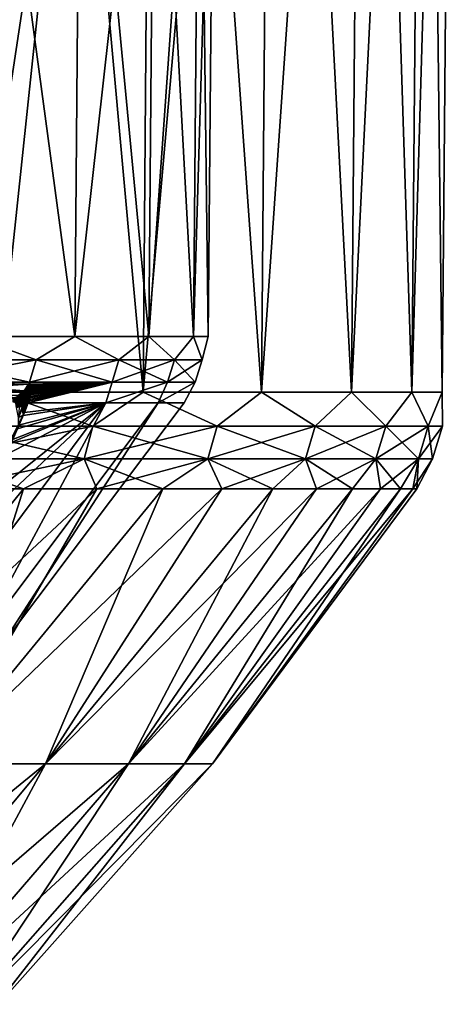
# Model space of a CAD drawing. Header units: metres. Extents: x -92 to 264, y -100 to 50.
# Tile 195 of 656: x 21.31 to 24.97, y -81.84 to -73.58. Entities that reach past the tile are written whole.
import ezdxf

# ---------------------------------------------------------------- set-up
doc = ezdxf.new("R2010")
doc.units = ezdxf.units.M
doc.layers.add('solid_21062050_01', color=7, linetype='CONTINUOUS')

msp = doc.modelspace()

# ---------------------------------------------------------------- linework, layer by layer
at = {"layer": 'solid_21062050_01'}
for points in [[(22.443529, -64.201744, -15.505316), (22.345564, -76.706161, -15.457242), (21.122013, -76.706161, -17.661663)], [(21.214607, -64.201744, -17.719408), (22.443529, -64.201744, -15.505316), (21.122013, -76.706161, -17.661663)], [(21.214607, -64.201744, 8.726948), (21.122013, -76.706161, 8.669203), (22.345564, -76.706161, 6.464783)], [(22.443529, -64.201744, 6.512856), (21.214607, -64.201744, 8.726948), (22.345564, -76.706161, 6.464783)], [(23.44215, -64.201744, -13.178256), (23.339823, -76.706161, -13.140346), (22.345564, -76.706161, -15.457242)], [(22.443529, -64.201744, -15.505316), (23.44215, -64.201744, -13.178256), (22.345564, -76.706161, -15.457242)], [(22.443529, -64.201744, 6.512856), (22.345564, -76.706161, 6.464783), (23.339823, -76.706161, 4.147885)], [(23.44215, -64.201744, 4.185796), (22.443529, -64.201744, 6.512856), (23.339823, -76.706161, 4.147885)], [(24.200222, -64.201744, -10.762107), (24.094584, -76.706161, -10.734744), (23.339823, -76.706161, -13.140346)], [(23.44215, -64.201744, -13.178256), (24.200222, -64.201744, -10.762107), (23.339823, -76.706161, -13.140346)], [(23.44215, -64.201744, 4.185796), (23.339823, -76.706161, 4.147885), (24.094585, -76.706161, 1.742283)], [(24.200222, -64.201744, 1.769646), (23.44215, -64.201744, 4.185796), (24.094585, -76.706161, 1.742283)], [(24.709967, -64.201744, -8.281661), (24.602102, -76.706161, -8.26513), (24.094584, -76.706161, -10.734744)], [(24.200222, -64.201744, -10.762107), (24.709967, -64.201744, -8.281661), (24.094584, -76.706161, -10.734744)], [(24.200222, -64.201744, 1.769646), (24.094585, -76.706161, 1.742283), (24.602102, -76.706161, -0.727329)], [(24.709967, -64.201744, -0.7108), (24.200222, -64.201744, 1.769646), (24.602102, -76.706161, -0.727329)], [(24.966154, -64.201744, -5.762371), (24.85717, -76.706161, -5.756844), (24.602102, -76.706161, -8.26513)], [(24.709967, -64.201744, -8.281661), (24.966154, -64.201744, -5.762371), (24.602102, -76.706161, -8.26513)], [(24.709967, -64.201744, -0.7108), (24.602102, -76.706161, -0.727329), (24.85717, -76.706161, -3.235618)], [(24.966154, -64.201744, -3.230089), (24.709967, -64.201744, -0.7108), (24.85717, -76.706161, -3.235618)], [(24.966154, -64.201744, -3.230089), (24.85717, -76.706161, -3.235618), (24.85717, -76.706161, -5.756844)], [(24.966154, -64.201744, -5.762371), (24.966154, -64.201744, -3.230089), (24.85717, -76.706161, -5.756844)], [(20.961796, -70.231491, -13.829023), (20.913893, -76.239906, -13.807698), (21.772638, -76.239906, -11.57059)], [(21.822508, -70.231491, 2.594333), (21.772638, -76.239906, 2.57813), (20.913895, -76.239906, 4.815237)], [(20.961796, -70.231491, 4.836563), (21.822508, -70.231491, 2.594333), (20.913895, -76.239906, 4.815237)], [(21.822508, -70.231491, -11.586793), (20.961796, -70.231491, -13.829023), (21.772638, -76.239906, -11.57059)], [(22.444128, -70.231491, 0.274417), (22.392838, -76.239906, 0.263515), (21.772638, -76.239906, 2.57813)], [(21.822508, -70.231491, 2.594333), (22.444128, -70.231491, 0.274417), (21.772638, -76.239906, 2.57813)], [(21.822508, -70.231491, -11.586793), (21.772638, -76.239906, -11.57059), (22.392839, -76.239906, -9.255975)], [(22.444128, -70.231491, -9.266877), (21.822508, -70.231491, -11.586793), (22.392839, -76.239906, -9.255975)], [(22.819845, -70.231491, -2.097768), (22.767696, -76.239906, -2.103248), (22.392838, -76.239906, 0.263515)], [(22.444128, -70.231491, 0.274417), (22.819845, -70.231491, -2.097768), (22.392838, -76.239906, 0.263515)], [(22.444128, -70.231491, -9.266877), (22.392839, -76.239906, -9.255975), (22.767696, -76.239906, -6.889212)], [(22.819845, -70.231491, -6.894692), (22.444128, -70.231491, -9.266877), (22.767696, -76.239906, -6.889212)], [(22.945543, -70.231491, -4.49623), (22.893108, -76.239906, -4.49623), (22.767696, -76.239906, -2.103248)], [(22.819845, -70.231491, -2.097768), (22.945543, -70.231491, -4.49623), (22.767696, -76.239906, -2.103248)], [(22.819845, -70.231491, -6.894692), (22.767696, -76.239906, -6.889212), (22.893108, -76.239906, -4.49623)], [(22.945543, -70.231491, -4.49623), (22.819845, -70.231491, -6.894692), (22.893108, -76.239906, -4.49623)], [(21.448395, -76.435089, 3.447383), (20.534708, -76.435089, 5.576525), (20.913895, -76.239906, 4.815237)], [(20.534708, -76.435089, -14.568985), (21.448395, -76.435089, -12.439843), (20.913893, -76.239906, -13.807698)], [(21.448395, -76.435089, -12.439843), (21.772638, -76.239906, -11.57059), (20.913893, -76.239906, -13.807698)], [(21.448395, -76.435089, 3.447383), (20.913895, -76.239906, 4.815237), (21.772638, -76.239906, 2.57813)], [(22.141993, -76.435089, 1.236729), (21.448395, -76.435089, 3.447383), (21.772638, -76.239906, 2.57813)], [(21.448395, -76.435089, -12.439843), (22.141993, -76.435089, -10.229189), (21.772638, -76.239906, -11.57059)], [(22.141993, -76.435089, 1.236729), (21.772638, -76.239906, 2.57813), (22.392838, -76.239906, 0.263515)], [(22.141993, -76.435089, -10.229189), (22.392839, -76.239906, -9.255975), (21.772638, -76.239906, -11.57059)], [(22.608383, -76.435089, -1.032753), (22.141993, -76.435089, 1.236729), (22.392838, -76.239906, 0.263515)], [(22.141993, -76.435089, -10.229189), (22.608383, -76.435089, -7.959707), (22.392839, -76.239906, -9.255975)], [(22.608383, -76.435089, -1.032753), (22.392838, -76.239906, 0.263515), (22.767696, -76.239906, -2.103248)], [(22.608383, -76.435089, -7.959707), (22.767696, -76.239906, -6.889212), (22.392839, -76.239906, -9.255975)], [(22.842781, -76.435089, -3.337775), (22.608383, -76.435089, -1.032753), (22.767696, -76.239906, -2.103248)], [(22.608383, -76.435089, -7.959707), (22.842781, -76.435089, -5.654685), (22.767696, -76.239906, -6.889212)], [(22.842781, -76.435089, -3.337775), (22.767696, -76.239906, -2.103248), (22.893108, -76.239906, -4.49623)], [(22.842781, -76.435089, -5.654685), (22.893108, -76.239906, -4.49623), (22.767696, -76.239906, -6.889212)], [(22.842781, -76.435089, -5.654685), (22.842781, -76.435089, -3.337775), (22.893108, -76.239906, -4.49623)], [(20.534708, -76.435089, -14.568985), (20.481941, -76.622589, -14.543102), (21.39328, -76.622589, -12.419432)], [(21.448395, -76.435089, 3.447383), (21.39328, -76.622589, 3.426971), (20.481941, -76.622589, 5.550642)], [(21.448395, -76.435089, 3.447383), (20.481941, -76.622589, 5.550642), (20.534708, -76.435089, 5.576525)], [(20.534708, -76.435089, -14.568985), (21.39328, -76.622589, -12.419432), (21.448395, -76.435089, -12.439843)], [(21.448395, -76.435089, -12.439843), (21.39328, -76.622589, -12.419432), (22.085096, -76.622589, -10.214458)], [(22.141993, -76.435089, 1.236729), (22.085096, -76.622589, 1.221997), (21.39328, -76.622589, 3.426971)], [(22.141993, -76.435089, 1.236729), (21.39328, -76.622589, 3.426971), (21.448395, -76.435089, 3.447383)], [(21.448395, -76.435089, -12.439843), (22.085096, -76.622589, -10.214458), (22.141993, -76.435089, -10.229189)], [(22.141993, -76.435089, -10.229189), (22.085096, -76.622589, -10.214458), (22.550287, -76.622589, -7.950807)], [(22.608383, -76.435089, -1.032753), (22.550287, -76.622589, -1.041653), (22.085096, -76.622589, 1.221997)], [(22.608383, -76.435089, -1.032753), (22.085096, -76.622589, 1.221997), (22.141993, -76.435089, 1.236729)], [(22.141993, -76.435089, -10.229189), (22.550287, -76.622589, -7.950807), (22.608383, -76.435089, -7.959707)], [(22.608383, -76.435089, -7.959707), (22.550287, -76.622589, -7.950807), (22.784082, -76.622589, -5.651708)], [(22.842781, -76.435089, -3.337775), (22.784082, -76.622589, -3.340752), (22.550287, -76.622589, -1.041653)], [(22.842781, -76.435089, -3.337775), (22.550287, -76.622589, -1.041653), (22.608383, -76.435089, -1.032753)], [(22.608383, -76.435089, -7.959707), (22.784082, -76.622589, -5.651708), (22.842781, -76.435089, -5.654685)], [(22.842781, -76.435089, -5.654685), (22.784082, -76.622589, -5.651708), (22.784082, -76.622589, -3.340752)], [(22.842781, -76.435089, -5.654685), (22.784082, -76.622589, -3.340752), (22.842781, -76.435089, -3.337775)], [(20.481941, -76.622589, 5.550642), (21.39328, -76.622589, 3.426971), (20.640137, -76.637695, 5.206063)], [(20.481941, -76.622589, -14.543102), (20.641769, -76.637695, -14.195048), (21.382833, -76.637695, -12.428707)], [(21.39328, -76.622589, -12.419432), (20.481941, -76.622589, -14.543102), (21.382833, -76.637695, -12.428707)], [(21.39328, -76.622589, 3.426971), (21.382833, -76.637695, 3.436247), (20.640137, -76.637695, 5.206063)], [(22.085096, -76.622589, -10.214458), (21.380417, -76.794647, -12.180213), (22.03285, -76.794617, -10.038821)], [(22.085096, -76.622589, -10.214458), (21.395975, -76.743095, -12.234061), (21.380417, -76.794647, -12.180213)], [(22.085096, -76.622589, 1.221997), (22.032879, -76.794624, 1.046241), (21.380426, -76.794624, 3.187782)], [(22.085096, -76.622589, 1.221997), (21.380426, -76.794624, 3.187782), (21.3853, -76.780579, 3.202016)], [(21.39328, -76.622589, 3.426971), (21.387524, -76.63826, 3.422858), (21.382833, -76.637695, 3.436247)], [(21.39328, -76.622589, -12.419432), (21.382833, -76.637695, -12.428707), (21.39554, -76.64373, -12.386539)], [(22.085096, -76.622589, 1.221997), (21.3853, -76.780579, 3.202016), (21.389544, -76.767044, 3.216042)], [(22.085096, -76.622589, 1.221997), (21.391697, -76.640388, 3.408835), (21.387524, -76.63826, 3.422858)], [(21.39328, -76.622589, 3.426971), (22.085096, -76.622589, 1.221997), (21.387524, -76.63826, 3.422858)], [(22.085096, -76.622589, 1.221997), (21.389544, -76.767044, 3.216042), (21.393183, -76.754036, 3.229869)], [(22.085096, -76.622589, 1.221997), (21.39535, -76.644073, 3.394147), (21.391697, -76.640388, 3.408835)], [(22.085096, -76.622589, 1.221997), (21.393183, -76.754036, 3.229869), (21.39625, -76.74157, 3.243506)], [(21.39328, -76.622589, -12.419432), (21.401024, -76.65538, -12.3561), (21.402878, -76.663925, -12.339275)], [(22.085096, -76.622589, -10.214458), (21.39328, -76.622589, -12.419432), (21.402878, -76.663925, -12.339275)], [(21.39328, -76.622589, -12.419432), (21.39554, -76.64373, -12.386539), (21.401024, -76.65538, -12.3561)], [(22.085096, -76.622589, 1.221997), (21.398478, -76.6493, 3.378748), (21.39535, -76.644073, 3.394147)], [(22.085096, -76.622589, -10.214458), (21.402912, -76.704536, -12.278983), (21.395975, -76.743095, -12.234061)], [(22.085096, -76.622589, 1.221997), (21.39625, -76.74157, 3.243506), (21.398769, -76.729675, 3.256961)], [(22.085096, -76.622589, 1.221997), (21.400949, -76.656059, 3.362917), (21.398478, -76.6493, 3.378748)], [(22.085096, -76.622589, 1.221997), (21.398769, -76.729675, 3.256961), (21.400761, -76.718376, 3.270244)], [(22.085096, -76.622589, 1.221997), (21.400761, -76.718376, 3.270244), (21.402243, -76.707703, 3.283365)], [(22.085096, -76.622589, 1.221997), (21.402678, -76.664375, 3.346737), (21.400949, -76.656059, 3.362917)], [(22.085096, -76.622589, 1.221997), (21.402243, -76.707703, 3.283365), (21.403254, -76.697632, 3.29634)], [(22.085096, -76.622589, 1.221997), (21.403658, -76.674164, 3.330186), (21.402678, -76.664375, 3.346737)], [(22.085096, -76.622589, -10.214458), (21.402878, -76.663925, -12.339275), (21.404049, -76.676064, -12.318833)], [(22.085096, -76.622589, -10.214458), (21.403614, -76.697006, -12.288766), (21.402912, -76.704536, -12.278983)], [(22.085096, -76.622589, 1.221997), (21.403254, -76.697632, 3.29634), (21.40387, -76.685242, 3.313401)], [(22.085096, -76.622589, -10.214458), (21.404049, -76.676064, -12.318833), (21.403614, -76.697006, -12.288766)], [(22.085096, -76.622589, 1.221997), (21.40387, -76.685242, 3.313401), (21.403658, -76.674164, 3.330186)], [(22.550287, -76.622589, -7.950807), (22.03285, -76.794617, -10.038821), (22.471365, -76.794624, -7.84353)], [(22.550287, -76.622589, -7.950807), (22.085096, -76.622589, -10.214458), (22.03285, -76.794617, -10.038821)], [(22.550287, -76.622589, -1.041653), (22.471392, -76.794624, -1.149107), (22.032879, -76.794624, 1.046241)], [(22.085096, -76.622589, 1.221997), (22.550287, -76.622589, -1.041653), (22.032879, -76.794624, 1.046241)], [(22.784082, -76.622589, -5.651708), (22.471365, -76.794624, -7.84353), (22.691706, -76.794624, -5.61569)], [(22.784082, -76.622589, -5.651708), (22.550287, -76.622589, -7.950807), (22.471365, -76.794624, -7.84353)], [(22.784082, -76.622589, -3.340752), (22.691715, -76.794624, -3.376961), (22.471392, -76.794624, -1.149107)], [(22.550287, -76.622589, -1.041653), (22.784082, -76.622589, -3.340752), (22.471392, -76.794624, -1.149107)], [(22.784082, -76.622589, -5.651708), (22.691706, -76.794624, -5.61569), (22.691715, -76.794624, -3.376961)], [(22.784082, -76.622589, -3.340752), (22.784082, -76.622589, -5.651708), (22.691715, -76.794624, -3.376961)], [(21.347698, -76.693871, 3.423213), (20.56922, -76.726997, 5.172727), (20.610817, -76.688301, 5.192282)], [(21.347698, -76.693871, 3.423213), (21.29698, -76.734406, 3.404398), (20.56922, -76.726997, 5.172727)], [(20.612448, -76.688301, -14.181272), (20.570847, -76.726997, -14.161724), (21.347794, -76.693764, -12.415709)], [(20.570847, -76.726997, -14.161724), (21.297022, -76.734383, -12.396873), (21.347794, -76.693764, -12.415709)], [(21.347698, -76.693871, 3.423213), (20.610817, -76.688301, 5.192282), (20.640137, -76.637695, 5.206063)], [(20.612448, -76.688301, -14.181272), (21.382833, -76.637695, -12.428707), (20.641769, -76.637695, -14.195048)], [(20.612448, -76.688301, -14.181272), (21.347794, -76.693764, -12.415709), (21.382833, -76.637695, -12.428707)], [(21.347698, -76.693871, 3.423213), (20.640137, -76.637695, 5.206063), (21.382833, -76.637695, 3.436247)], [(21.35215, -76.694092, 3.411563), (21.29698, -76.734406, 3.404398), (21.347698, -76.693871, 3.423213)], [(21.299459, -76.734428, 3.39907), (21.29698, -76.734406, 3.404398), (21.35215, -76.694092, 3.411563)], [(21.347794, -76.693764, -12.415709), (21.297022, -76.734383, -12.396873), (21.358791, -76.695389, -12.386127)], [(21.297022, -76.734383, -12.396873), (21.308069, -76.735085, -12.374767), (21.358791, -76.695389, -12.386127)], [(21.299459, -76.734428, 3.39907), (21.35215, -76.694092, 3.411563), (21.356867, -76.695, 3.39929)], [(21.302958, -76.734795, 3.39273), (21.299459, -76.734428, 3.39907), (21.356867, -76.695, 3.39929)], [(21.302958, -76.734795, 3.39273), (21.356867, -76.695, 3.39929), (21.361776, -76.696808, 3.385987)], [(21.307335, -76.735954, 3.384607), (21.302958, -76.734795, 3.39273), (21.361776, -76.696808, 3.385987)], [(21.307335, -76.735954, 3.384607), (21.361776, -76.696808, 3.385987), (21.366682, -76.699722, 3.371558)], [(21.312231, -76.738289, 3.374514), (21.307335, -76.735954, 3.384607), (21.366682, -76.699722, 3.371558)], [(21.358791, -76.695389, -12.386127), (21.308069, -76.735085, -12.374767), (21.313959, -76.741844, -12.354234)], [(21.312231, -76.738289, 3.374514), (21.366682, -76.699722, 3.371558), (21.37137, -76.703789, 3.356117)], [(21.31727, -76.741974, 3.362646), (21.312231, -76.738289, 3.374514), (21.37137, -76.703789, 3.356117)], [(21.358791, -76.695389, -12.386127), (21.313959, -76.741844, -12.354234), (21.364771, -76.704483, -12.358004)], [(21.364771, -76.704483, -12.358004), (21.313959, -76.741844, -12.354234), (21.315756, -76.754128, -12.332828)], [(21.364771, -76.704483, -12.358004), (21.315756, -76.754128, -12.332828), (21.366671, -76.72052, -12.328999)], [(21.31727, -76.741974, 3.362646), (21.37137, -76.703789, 3.356117), (21.375675, -76.708984, 3.339858)], [(21.347698, -76.693871, 3.423213), (21.382833, -76.637695, 3.436247), (21.387524, -76.63826, 3.422858)], [(21.35215, -76.694092, 3.411563), (21.347698, -76.693871, 3.423213), (21.387524, -76.63826, 3.422858)], [(21.347794, -76.693764, -12.415709), (21.39554, -76.64373, -12.386539), (21.382833, -76.637695, -12.428707)], [(21.347794, -76.693764, -12.415709), (21.358791, -76.695389, -12.386127), (21.39554, -76.64373, -12.386539)], [(21.35215, -76.694092, 3.411563), (21.387524, -76.63826, 3.422858), (21.391697, -76.640388, 3.408835)], [(21.356867, -76.695, 3.39929), (21.35215, -76.694092, 3.411563), (21.391697, -76.640388, 3.408835)], [(21.356867, -76.695, 3.39929), (21.391697, -76.640388, 3.408835), (21.39535, -76.644073, 3.394147)], [(21.361776, -76.696808, 3.385987), (21.356867, -76.695, 3.39929), (21.39535, -76.644073, 3.394147)], [(21.358791, -76.695389, -12.386127), (21.364771, -76.704483, -12.358004), (21.39554, -76.64373, -12.386539)], [(21.361776, -76.696808, 3.385987), (21.39535, -76.644073, 3.394147), (21.398478, -76.6493, 3.378748)], [(21.361776, -76.696808, 3.385987), (21.398478, -76.6493, 3.378748), (21.400949, -76.656059, 3.362917)], [(21.366682, -76.699722, 3.371558), (21.361776, -76.696808, 3.385987), (21.400949, -76.656059, 3.362917)], [(21.364771, -76.704483, -12.358004), (21.401024, -76.65538, -12.3561), (21.39554, -76.64373, -12.386539)], [(21.364771, -76.704483, -12.358004), (21.366671, -76.72052, -12.328999), (21.401024, -76.65538, -12.3561)], [(21.364836, -76.74353, -12.29668), (21.402912, -76.704536, -12.278983), (21.404049, -76.676064, -12.318833)], [(21.366671, -76.72052, -12.328999), (21.364836, -76.74353, -12.29668), (21.404049, -76.676064, -12.318833)], [(21.364836, -76.74353, -12.29668), (21.395975, -76.743095, -12.234061), (21.402912, -76.704536, -12.278983)], [(21.366671, -76.72052, -12.328999), (21.402878, -76.663925, -12.339275), (21.401024, -76.65538, -12.3561)], [(21.366671, -76.72052, -12.328999), (21.404049, -76.676064, -12.318833), (21.402878, -76.663925, -12.339275)], [(21.366682, -76.699722, 3.371558), (21.400949, -76.656059, 3.362917), (21.402678, -76.664375, 3.346737)], [(21.37137, -76.703789, 3.356117), (21.366682, -76.699722, 3.371558), (21.402678, -76.664375, 3.346737)], [(21.37137, -76.703789, 3.356117), (21.402678, -76.664375, 3.346737), (21.403658, -76.674164, 3.330186)], [(21.375675, -76.708984, 3.339858), (21.37137, -76.703789, 3.356117), (21.403658, -76.674164, 3.330186)], [(21.375675, -76.708984, 3.339858), (21.403658, -76.674164, 3.330186), (21.40387, -76.685242, 3.313401)], [(21.379478, -76.71521, 3.322979), (21.375675, -76.708984, 3.339858), (21.40387, -76.685242, 3.313401)], [(21.379478, -76.71521, 3.322979), (21.40387, -76.685242, 3.313401), (21.403254, -76.697632, 3.29634)], [(21.382713, -76.722328, 3.305643), (21.379478, -76.71521, 3.322979), (21.403254, -76.697632, 3.29634)], [(21.382713, -76.722328, 3.305643), (21.403254, -76.697632, 3.29634), (21.402243, -76.707703, 3.283365)], [(21.404049, -76.676064, -12.318833), (21.402912, -76.704536, -12.278983), (21.403614, -76.697006, -12.288766)], [(20.669817, -76.990562, -18.30736), (21.122013, -76.706161, -17.661663), (21.924013, -76.990562, -16.214859)], [(21.924013, -76.990562, 7.222399), (21.122013, -76.706161, 8.669203), (20.669817, -76.990562, 9.314899)], [(21.924013, -76.990562, -16.214859), (21.122013, -76.706161, -17.661663), (22.345564, -76.706161, -15.457242)], [(21.924013, -76.990562, 7.222399), (22.345564, -76.706161, 6.464783), (21.122013, -76.706161, 8.669203)], [(21.247345, -76.757103, 3.372267), (21.307335, -76.735954, 3.384607), (21.312231, -76.738289, 3.374514)], [(21.25223, -76.760292, 3.364547), (21.247345, -76.757103, 3.372267), (21.312231, -76.738289, 3.374514)], [(21.308069, -76.735085, -12.374767), (21.25176, -76.762024, -12.344466), (21.313959, -76.741844, -12.354234)], [(21.313959, -76.741844, -12.354234), (21.25176, -76.762024, -12.344466), (21.253801, -76.77182, -12.330002)], [(21.25223, -76.760292, 3.364547), (21.312231, -76.738289, 3.374514), (21.31727, -76.741974, 3.362646)], [(21.257208, -76.764854, 3.355023), (21.25223, -76.760292, 3.364547), (21.31727, -76.741974, 3.362646)], [(21.315756, -76.754128, -12.332828), (21.252922, -76.785728, -12.311953), (21.313843, -76.772018, -12.30794)], [(21.315756, -76.754128, -12.332828), (21.253801, -76.77182, -12.330002), (21.252922, -76.785728, -12.311953)], [(21.313843, -76.772018, -12.30794), (21.252922, -76.785728, -12.311953), (21.305643, -76.797966, -12.276858)], [(21.313959, -76.741844, -12.354234), (21.253801, -76.77182, -12.330002), (21.315756, -76.754128, -12.332828)], [(21.257208, -76.764854, 3.355023), (21.31727, -76.741974, 3.362646), (21.322153, -76.746986, 3.349328)], [(21.26202, -76.770691, 3.344067), (21.257208, -76.764854, 3.355023), (21.322153, -76.746986, 3.349328)], [(21.26202, -76.770691, 3.344067), (21.322153, -76.746986, 3.349328), (21.326674, -76.753227, 3.334881)], [(21.2665, -76.777657, 3.332), (21.26202, -76.770691, 3.344067), (21.326674, -76.753227, 3.334881)], [(21.2665, -76.777657, 3.332), (21.326674, -76.753227, 3.334881), (21.330704, -76.760536, 3.319579)], [(21.270542, -76.785591, 3.319065), (21.2665, -76.777657, 3.332), (21.330704, -76.760536, 3.319579)], [(21.270542, -76.785591, 3.319065), (21.330704, -76.760536, 3.319579), (21.334166, -76.768768, 3.303621)], [(21.27408, -76.794357, 3.305455), (21.270542, -76.785591, 3.319065), (21.334166, -76.768768, 3.303621)], [(21.27408, -76.794357, 3.305455), (21.334166, -76.768768, 3.303621), (21.337011, -76.777771, 3.287168)], [(21.277073, -76.80381, 3.291304), (21.27408, -76.794357, 3.305455), (21.337011, -76.777771, 3.287168)], [(21.277073, -76.80381, 3.291304), (21.337011, -76.777771, 3.287168), (21.339212, -76.78743, 3.270329)], [(21.279495, -76.813858, 3.276724), (21.277073, -76.80381, 3.291304), (21.339212, -76.78743, 3.270329)], [(21.279495, -76.813858, 3.276724), (21.339212, -76.78743, 3.270329), (21.340754, -76.79763, 3.253192)], [(21.313843, -76.772018, -12.30794), (21.305643, -76.797966, -12.276858), (21.356575, -76.776031, -12.258655)], [(21.356575, -76.776031, -12.258655), (21.305643, -76.797966, -12.276858), (21.33322, -76.822968, -12.215916)], [(21.366671, -76.72052, -12.328999), (21.313843, -76.772018, -12.30794), (21.364836, -76.74353, -12.29668)], [(21.366671, -76.72052, -12.328999), (21.315756, -76.754128, -12.332828), (21.313843, -76.772018, -12.30794)], [(21.364836, -76.74353, -12.29668), (21.313843, -76.772018, -12.30794), (21.356575, -76.776031, -12.258655)], [(21.322153, -76.746986, 3.349328), (21.31727, -76.741974, 3.362646), (21.375675, -76.708984, 3.339858)], [(21.322153, -76.746986, 3.349328), (21.375675, -76.708984, 3.339858), (21.379478, -76.71521, 3.322979)], [(21.326674, -76.753227, 3.334881), (21.322153, -76.746986, 3.349328), (21.379478, -76.71521, 3.322979)], [(21.326674, -76.753227, 3.334881), (21.379478, -76.71521, 3.322979), (21.382713, -76.722328, 3.305643)], [(21.330704, -76.760536, 3.319579), (21.326674, -76.753227, 3.334881), (21.382713, -76.722328, 3.305643)], [(21.330704, -76.760536, 3.319579), (21.382713, -76.722328, 3.305643), (21.385336, -76.730225, 3.287982)], [(21.334166, -76.768768, 3.303621), (21.330704, -76.760536, 3.319579), (21.385336, -76.730225, 3.287982)], [(21.356575, -76.776031, -12.258655), (21.33322, -76.822968, -12.215916), (21.35865, -76.810524, -12.199076)], [(21.334166, -76.768768, 3.303621), (21.385336, -76.730225, 3.287982), (21.387327, -76.73877, 3.270089)], [(21.337011, -76.777771, 3.287168), (21.334166, -76.768768, 3.303621), (21.387327, -76.73877, 3.270089)], [(21.337011, -76.777771, 3.287168), (21.387327, -76.73877, 3.270089), (21.38868, -76.747871, 3.252035)], [(21.339212, -76.78743, 3.270329), (21.337011, -76.777771, 3.287168), (21.38868, -76.747871, 3.252035)], [(21.339212, -76.78743, 3.270329), (21.38868, -76.747871, 3.252035), (21.389385, -76.757446, 3.233869)], [(21.340754, -76.79763, 3.253192), (21.339212, -76.78743, 3.270329), (21.389385, -76.757446, 3.233869)], [(21.340754, -76.79763, 3.253192), (21.389385, -76.757446, 3.233869), (21.389544, -76.767044, 3.216042)], [(21.341623, -76.808296, 3.235818), (21.340754, -76.79763, 3.253192), (21.389544, -76.767044, 3.216042)], [(21.341623, -76.808296, 3.235818), (21.389544, -76.767044, 3.216042), (21.3853, -76.780579, 3.202016)], [(21.341839, -76.819374, 3.218276), (21.341623, -76.808296, 3.235818), (21.3853, -76.780579, 3.202016)], [(21.341839, -76.819374, 3.218276), (21.3853, -76.780579, 3.202016), (21.380426, -76.794624, 3.187782)], [(21.356575, -76.776031, -12.258655), (21.35865, -76.810524, -12.199076), (21.395975, -76.743095, -12.234061)], [(21.364836, -76.74353, -12.29668), (21.356575, -76.776031, -12.258655), (21.395975, -76.743095, -12.234061)], [(21.35865, -76.810524, -12.199076), (21.380417, -76.794647, -12.180213), (21.395975, -76.743095, -12.234061)], [(21.385336, -76.730225, 3.287982), (21.382713, -76.722328, 3.305643), (21.402243, -76.707703, 3.283365)], [(21.385336, -76.730225, 3.287982), (21.402243, -76.707703, 3.283365), (21.400761, -76.718376, 3.270244)], [(21.387327, -76.73877, 3.270089), (21.385336, -76.730225, 3.287982), (21.400761, -76.718376, 3.270244)], [(21.387327, -76.73877, 3.270089), (21.400761, -76.718376, 3.270244), (21.398769, -76.729675, 3.256961)], [(21.38868, -76.747871, 3.252035), (21.387327, -76.73877, 3.270089), (21.398769, -76.729675, 3.256961)], [(21.38868, -76.747871, 3.252035), (21.398769, -76.729675, 3.256961), (21.39625, -76.74157, 3.243506)], [(21.389385, -76.757446, 3.233869), (21.38868, -76.747871, 3.252035), (21.39625, -76.74157, 3.243506)], [(21.389385, -76.757446, 3.233869), (21.39625, -76.74157, 3.243506), (21.393183, -76.754036, 3.229869)], [(21.389385, -76.757446, 3.233869), (21.393183, -76.754036, 3.229869), (21.389544, -76.767044, 3.216042)], [(21.924013, -76.990562, -16.214859), (22.345564, -76.706161, -15.457242), (22.96707, -76.990562, -14.009501)], [(22.96707, -76.990562, 5.017041), (22.345564, -76.706161, 6.464783), (21.924013, -76.990562, 7.222399)], [(22.96707, -76.990562, -14.009501), (22.345564, -76.706161, -15.457242), (23.339823, -76.706161, -13.140346)], [(22.96707, -76.990562, 5.017041), (23.339823, -76.706161, 4.147885), (22.345564, -76.706161, 6.464783)], [(22.96707, -76.990562, -14.009501), (23.339823, -76.706161, -13.140346), (23.78894, -76.990562, -11.712526)], [(23.78894, -76.990562, 2.720066), (23.339823, -76.706161, 4.147885), (22.96707, -76.990562, 5.017041)], [(23.78894, -76.990562, -11.712526), (23.339823, -76.706161, -13.140346), (24.094584, -76.706161, -10.734744)], [(23.78894, -76.990562, 2.720066), (24.094585, -76.706161, 1.742283), (23.339823, -76.706161, 4.147885)], [(23.78894, -76.990562, -11.712526), (24.094584, -76.706161, -10.734744), (24.38171, -76.990562, -9.346054)], [(24.38171, -76.990562, 0.353594), (24.094585, -76.706161, 1.742283), (23.78894, -76.990562, 2.720066)], [(24.38171, -76.990562, -9.346054), (24.094584, -76.706161, -10.734744), (24.602102, -76.706161, -8.26513)], [(24.38171, -76.990562, 0.353594), (24.602102, -76.706161, -0.727329), (24.094585, -76.706161, 1.742283)], [(24.38171, -76.990562, -9.346054), (24.602102, -76.706161, -8.26513), (24.739672, -76.990562, -6.932875)], [(24.739672, -76.990562, -2.059585), (24.602102, -76.706161, -0.727329), (24.38171, -76.990562, 0.353594)], [(24.739672, -76.990562, -6.932875), (24.602102, -76.706161, -8.26513), (24.85717, -76.706161, -5.756844)], [(24.739672, -76.990562, -2.059585), (24.85717, -76.706161, -3.235618), (24.602102, -76.706161, -0.727329)], [(24.739672, -76.990562, -6.932875), (24.85717, -76.706161, -5.756844), (24.859377, -76.990562, -4.49623)], [(24.859377, -76.990562, -4.49623), (24.85717, -76.706161, -3.235618), (24.739672, -76.990562, -2.059585)], [(24.859377, -76.990562, -4.49623), (24.85717, -76.706161, -5.756844), (24.85717, -76.706161, -3.235618)], [(20.33606, -78.394051, 2.609266), (20.741381, -77.834061, 2.761187), (22.032879, -76.794624, 1.046241)], [(20.490196, -78.857216, 0.809049), (20.33606, -78.394051, 2.609266), (22.032879, -76.794624, 1.046241)], [(20.490196, -78.857216, -9.80151), (22.03285, -76.794617, -10.038821), (21.380417, -76.794647, -12.180213)], [(20.490196, -78.857216, -9.80151), (20.921795, -78.857216, -7.701331), (22.03285, -76.794617, -10.038821)], [(20.921795, -78.857216, -1.291129), (20.490196, -78.857216, 0.809049), (22.032879, -76.794624, 1.046241)], [(20.490196, -78.857216, -9.80151), (21.380417, -76.794647, -12.180213), (21.349907, -76.877289, -12.097517)], [(20.741381, -77.834061, 2.761187), (21.13298, -77.263107, 2.908244), (22.032879, -76.794624, 1.046241)], [(20.921795, -78.857216, -7.701331), (22.471365, -76.794624, -7.84353), (22.03285, -76.794617, -10.038821)], [(20.921795, -78.857216, -7.701331), (21.138706, -78.857216, -5.568264), (22.471365, -76.794624, -7.84353)], [(20.921795, -78.857216, -1.291129), (22.032879, -76.794624, 1.046241), (22.471392, -76.794624, -1.149107)], [(21.138706, -78.857216, -3.424196), (20.921795, -78.857216, -1.291129), (22.471392, -76.794624, -1.149107)], [(21.13298, -77.263107, 2.908244), (21.212181, -77.138748, 2.948728), (22.032879, -76.794624, 1.046241)], [(21.138706, -78.857216, -5.568264), (22.691706, -76.794624, -5.61569), (22.471365, -76.794624, -7.84353)], [(21.138706, -78.857216, -3.424196), (22.691715, -76.794624, -3.376961), (22.691706, -76.794624, -5.61569)], [(21.138706, -78.857216, -5.568264), (21.138706, -78.857216, -3.424196), (22.691706, -76.794624, -5.61569)], [(21.138706, -78.857216, -3.424196), (22.471392, -76.794624, -1.149107), (22.691715, -76.794624, -3.376961)], [(21.212181, -77.138748, 2.948728), (21.228849, -77.110954, 2.960282), (22.032879, -76.794624, 1.046241)], [(21.228849, -77.110954, 2.960282), (21.281826, -77.01722, 3.007304), (22.032879, -76.794624, 1.046241)], [(21.281322, -76.824387, 3.261788), (21.279495, -76.813858, 3.276724), (21.340754, -76.79763, 3.253192)], [(21.281322, -76.824387, 3.261788), (21.340754, -76.79763, 3.253192), (21.341623, -76.808296, 3.235818)], [(21.28256, -76.835373, 3.246588), (21.281322, -76.824387, 3.261788), (21.341623, -76.808296, 3.235818)], [(21.281826, -77.01722, 3.007304), (21.299999, -76.982689, 3.027946), (22.032879, -76.794624, 1.046241)], [(21.333136, -76.823036, 3.223543), (21.28256, -76.835373, 3.246588), (21.341623, -76.808296, 3.235818)], [(21.300129, -76.918442, 3.127644), (21.28256, -76.835373, 3.246588), (21.333136, -76.823036, 3.223543)], [(21.299999, -76.982689, 3.027946), (21.339743, -76.900566, 3.085844), (22.032879, -76.794624, 1.046241)], [(21.300129, -76.918442, 3.127644), (21.341839, -76.819374, 3.218276), (21.339743, -76.900566, 3.085844)], [(21.300129, -76.918442, 3.127644), (21.333136, -76.823036, 3.223543), (21.341839, -76.819374, 3.218276)], [(21.33322, -76.822968, -12.215916), (21.300236, -76.918213, -12.120297), (21.339842, -76.900337, -12.078485)], [(21.33322, -76.822968, -12.215916), (21.30481, -76.831596, -12.230288), (21.300236, -76.918213, -12.120297)], [(21.305643, -76.797966, -12.276858), (21.30481, -76.831596, -12.230288), (21.33322, -76.822968, -12.215916)], [(21.333136, -76.823036, 3.223543), (21.341623, -76.808296, 3.235818), (21.341839, -76.819374, 3.218276)], [(21.35865, -76.810524, -12.199076), (21.33322, -76.822968, -12.215916), (21.339842, -76.900337, -12.078485)], [(21.339743, -76.900566, 3.085844), (21.34992, -76.877258, 3.105076), (22.032879, -76.794624, 1.046241)], [(21.341839, -76.819374, 3.218276), (21.34992, -76.877258, 3.105076), (21.339743, -76.900566, 3.085844)], [(21.35865, -76.810524, -12.199076), (21.339842, -76.900337, -12.078485), (21.349907, -76.877289, -12.097517)], [(21.341839, -76.819374, 3.218276), (21.380426, -76.794624, 3.187782), (21.34992, -76.877258, 3.105076)], [(21.35865, -76.810524, -12.199076), (21.349907, -76.877289, -12.097517), (21.380417, -76.794647, -12.180213)], [(21.34992, -76.877258, 3.105076), (21.380426, -76.794624, 3.187782), (22.032879, -76.794624, 1.046241)], [(20.490196, -78.857216, -9.80151), (21.349907, -76.877289, -12.097517), (21.339842, -76.900337, -12.078485)], [(20.490196, -78.857216, -9.80151), (21.339842, -76.900337, -12.078485), (21.299986, -76.982719, -12.020391)], [(21.300236, -76.918213, -12.120297), (21.299986, -76.982719, -12.020391), (21.339842, -76.900337, -12.078485)], [(21.300129, -76.918442, 3.127644), (21.339743, -76.900566, 3.085844), (21.299999, -76.982689, 3.027946)], [(20.669817, -76.990562, 9.314899), (20.600483, -77.264679, 9.268573), (21.850473, -77.264679, 7.183091)], [(21.924013, -76.990562, -16.214859), (21.850473, -77.264679, -16.175552), (20.600483, -77.264679, -18.261034)], [(20.669817, -76.990562, -18.30736), (21.924013, -76.990562, -16.214859), (20.600483, -77.264679, -18.261034)], [(21.924013, -76.990562, 7.222399), (20.669817, -76.990562, 9.314899), (21.850473, -77.264679, 7.183091)], [(21.924013, -76.990562, 7.222399), (21.850473, -77.264679, 7.183091), (22.890032, -77.264679, 4.985131)], [(22.96707, -76.990562, -14.009501), (22.890032, -77.264679, -13.977592), (21.850473, -77.264679, -16.175552)], [(21.924013, -76.990562, -16.214859), (22.96707, -76.990562, -14.009501), (21.850473, -77.264679, -16.175552)], [(22.96707, -76.990562, 5.017041), (21.924013, -76.990562, 7.222399), (22.890032, -77.264679, 4.985131)], [(22.96707, -76.990562, 5.017041), (22.890032, -77.264679, 4.985131), (23.709145, -77.264679, 2.69586)], [(23.78894, -76.990562, -11.712526), (23.709145, -77.264679, -11.688321), (22.890032, -77.264679, -13.977592)], [(22.96707, -76.990562, -14.009501), (23.78894, -76.990562, -11.712526), (22.890032, -77.264679, -13.977592)], [(23.78894, -76.990562, 2.720066), (22.96707, -76.990562, 5.017041), (23.709145, -77.264679, 2.69586)], [(23.78894, -76.990562, 2.720066), (23.709145, -77.264679, 2.69586), (24.299927, -77.264679, 0.337326)], [(24.38171, -76.990562, -9.346054), (24.299927, -77.264679, -9.329786), (23.709145, -77.264679, -11.688321)], [(23.78894, -76.990562, -11.712526), (24.38171, -76.990562, -9.346054), (23.709145, -77.264679, -11.688321)], [(24.38171, -76.990562, 0.353594), (23.78894, -76.990562, 2.720066), (24.299927, -77.264679, 0.337326)], [(24.38171, -76.990562, 0.353594), (24.299927, -77.264679, 0.337326), (24.656689, -77.264679, -2.067758)], [(24.739672, -76.990562, -6.932875), (24.656689, -77.264679, -6.924702), (24.299927, -77.264679, -9.329786)], [(24.38171, -76.990562, -9.346054), (24.739672, -76.990562, -6.932875), (24.299927, -77.264679, -9.329786)], [(24.739672, -76.990562, -2.059585), (24.38171, -76.990562, 0.353594), (24.656689, -77.264679, -2.067758)], [(24.739672, -76.990562, -2.059585), (24.656689, -77.264679, -2.067758), (24.775991, -77.264679, -4.49623)], [(24.859377, -76.990562, -4.49623), (24.775991, -77.264679, -4.49623), (24.656689, -77.264679, -6.924702)], [(24.739672, -76.990562, -6.932875), (24.859377, -76.990562, -4.49623), (24.656689, -77.264679, -6.924702)], [(24.859377, -76.990562, -4.49623), (24.739672, -76.990562, -2.059585), (24.775991, -77.264679, -4.49623)], [(20.600483, -77.264679, 9.268573), (20.666666, -77.5177, 8.92484), (21.340746, -77.5177, 7.82484)], [(21.850473, -77.264679, 7.183091), (20.600483, -77.264679, 9.268573), (21.340746, -77.5177, 7.82484)], [(20.600483, -77.264679, -18.261034), (21.850473, -77.264679, -16.175552), (20.666666, -77.5177, -17.917301)], [(21.850473, -77.264679, -16.175552), (21.340746, -77.5177, -16.817299), (20.666666, -77.5177, -17.917301)], [(21.850473, -77.264679, 7.183091), (21.340746, -77.5177, 7.82484), (21.956333, -77.5177, 6.69107)], [(21.850473, -77.264679, -16.175552), (21.956333, -77.5177, -15.683529), (21.340746, -77.5177, -16.817299)], [(21.850473, -77.264679, 7.183091), (21.956333, -77.5177, 6.69107), (22.51174, -77.5177, 5.526635)], [(22.890032, -77.264679, 4.985131), (21.850473, -77.264679, 7.183091), (22.51174, -77.5177, 5.526635)], [(21.850473, -77.264679, -16.175552), (22.890032, -77.264679, -13.977592), (21.956333, -77.5177, -15.683529)], [(22.890032, -77.264679, -13.977592), (22.51174, -77.5177, -14.519094), (21.956333, -77.5177, -15.683529)], [(22.890032, -77.264679, 4.985131), (22.51174, -77.5177, 5.526635), (23.005444, -77.5177, 4.334726)], [(22.890032, -77.264679, -13.977592), (23.005444, -77.5177, -13.327187), (22.51174, -77.5177, -14.519094)], [(22.890032, -77.264679, 4.985131), (23.005444, -77.5177, 4.334726), (23.436092, -77.5177, 3.118611)], [(23.709145, -77.264679, 2.69586), (22.890032, -77.264679, 4.985131), (23.436092, -77.5177, 3.118611)], [(22.890032, -77.264679, -13.977592), (23.709145, -77.264679, -11.688321), (23.005444, -77.5177, -13.327187)], [(23.709145, -77.264679, -11.688321), (23.436092, -77.5177, -12.111072), (23.005444, -77.5177, -13.327187)], [(23.709145, -77.264679, 2.69586), (23.436092, -77.5177, 3.118611), (23.802504, -77.5177, 1.881624)], [(23.709145, -77.264679, -11.688321), (23.802504, -77.5177, -10.874085), (23.436092, -77.5177, -12.111072)], [(23.709145, -77.264679, 2.69586), (23.802504, -77.5177, 1.881624), (24.103674, -77.5177, 0.627158)], [(24.299927, -77.264679, 0.337326), (23.709145, -77.264679, 2.69586), (24.103674, -77.5177, 0.627158)], [(23.709145, -77.264679, -11.688321), (24.299927, -77.264679, -9.329786), (23.802504, -77.5177, -10.874085)], [(24.299927, -77.264679, -9.329786), (24.103674, -77.5177, -9.619618), (23.802504, -77.5177, -10.874085)], [(24.299927, -77.264679, 0.337326), (24.103674, -77.5177, 0.627158), (24.338778, -77.5177, -0.641349)], [(24.299927, -77.264679, -9.329786), (24.338778, -77.5177, -8.35111), (24.103674, -77.5177, -9.619618)], [(24.299927, -77.264679, 0.337326), (24.338778, -77.5177, -0.641349), (24.507172, -77.5177, -1.920423)], [(24.656689, -77.264679, -2.067758), (24.299927, -77.264679, 0.337326), (24.507172, -77.5177, -1.920423)], [(24.299927, -77.264679, -9.329786), (24.656689, -77.264679, -6.924702), (24.338778, -77.5177, -8.35111)], [(24.656689, -77.264679, -6.924702), (24.507172, -77.5177, -7.072036), (24.338778, -77.5177, -8.35111)], [(24.656689, -77.264679, -2.067758), (24.507172, -77.5177, -1.920423), (24.608393, -77.5177, -3.206559)], [(24.656689, -77.264679, -6.924702), (24.608393, -77.5177, -5.785902), (24.507172, -77.5177, -7.072036)], [(24.656689, -77.264679, -2.067758), (24.608393, -77.5177, -3.206559), (24.642164, -77.5177, -4.496231)], [(24.775991, -77.264679, -4.49623), (24.642164, -77.5177, -4.496231), (24.608393, -77.5177, -5.785902)], [(24.656689, -77.264679, -6.924702), (24.775991, -77.264679, -4.49623), (24.608393, -77.5177, -5.785902)], [(24.775991, -77.264679, -4.49623), (24.656689, -77.264679, -2.067758), (24.642164, -77.5177, -4.496231)], [(19.482347, -79.826332, 7.64721), (21.340746, -77.5177, 7.82484), (20.666666, -77.5177, 8.92484)], [(19.482347, -79.826332, 7.64721), (20.610922, -79.826332, 5.613909), (21.340746, -77.5177, 7.82484)], [(19.482347, -79.826332, -16.639669), (21.340746, -77.5177, -16.817299), (21.956333, -77.5177, -15.683529)], [(20.610922, -79.826332, -14.60637), (19.482347, -79.826332, -16.639669), (21.956333, -77.5177, -15.683529)], [(19.482347, -79.826332, -16.639669), (20.666666, -77.5177, -17.917301), (21.340746, -77.5177, -16.817299)], [(20.610922, -79.826332, 5.613909), (21.956333, -77.5177, 6.69107), (21.340746, -77.5177, 7.82484)], [(20.610922, -79.826332, 5.613909), (22.51174, -77.5177, 5.526635), (21.956333, -77.5177, 6.69107)], [(20.610922, -79.826332, 5.613909), (21.528, -79.826332, 3.476865), (22.51174, -77.5177, 5.526635)], [(20.610922, -79.826332, -14.60637), (22.51174, -77.5177, -14.519094), (23.005444, -77.5177, -13.327187)], [(21.528, -79.826332, -12.469326), (20.610922, -79.826332, -14.60637), (23.005444, -77.5177, -13.327187)], [(20.610922, -79.826332, -14.60637), (21.956333, -77.5177, -15.683529), (22.51174, -77.5177, -14.519094)], [(21.528, -79.826332, 3.476865), (23.005444, -77.5177, 4.334726), (22.51174, -77.5177, 5.526635)], [(21.528, -79.826332, 3.476865), (23.436092, -77.5177, 3.118611), (23.005444, -77.5177, 4.334726)], [(21.528, -79.826332, 3.476865), (22.224171, -79.826332, 1.258006), (23.436092, -77.5177, 3.118611)], [(21.528, -79.826332, -12.469326), (23.436092, -77.5177, -12.111072), (23.802504, -77.5177, -10.874085)], [(22.224171, -79.826332, -10.250466), (21.528, -79.826332, -12.469326), (23.802504, -77.5177, -10.874085)], [(21.528, -79.826332, -12.469326), (23.005444, -77.5177, -13.327187), (23.436092, -77.5177, -12.111072)], [(22.224171, -79.826332, 1.258006), (23.802504, -77.5177, 1.881624), (23.436092, -77.5177, 3.118611)], [(22.224171, -79.826332, 1.258006), (24.103674, -77.5177, 0.627158), (23.802504, -77.5177, 1.881624)], [(22.224171, -79.826332, 1.258006), (22.692291, -79.826332, -1.019899), (24.103674, -77.5177, 0.627158)], [(22.224171, -79.826332, -10.250466), (24.103674, -77.5177, -9.619618), (24.338778, -77.5177, -8.35111)], [(22.692291, -79.826332, -7.972561), (22.224171, -79.826332, -10.250466), (24.338778, -77.5177, -8.35111)], [(22.224171, -79.826332, -10.250466), (23.802504, -77.5177, -10.874085), (24.103674, -77.5177, -9.619618)], [(22.692291, -79.826332, -1.019899), (24.338778, -77.5177, -0.641349), (24.103674, -77.5177, 0.627158)], [(22.692291, -79.826332, -1.019899), (24.507172, -77.5177, -1.920423), (24.338778, -77.5177, -0.641349)], [(22.692291, -79.826332, -1.019899), (22.927559, -79.826332, -3.333476), (24.507172, -77.5177, -1.920423)], [(22.692291, -79.826332, -7.972561), (24.507172, -77.5177, -7.072036), (24.608393, -77.5177, -5.785902)], [(22.927559, -79.826332, -5.658985), (22.692291, -79.826332, -7.972561), (24.608393, -77.5177, -5.785902)], [(22.692291, -79.826332, -7.972561), (24.338778, -77.5177, -8.35111), (24.507172, -77.5177, -7.072036)], [(22.927559, -79.826332, -3.333476), (24.608393, -77.5177, -3.206559), (24.507172, -77.5177, -1.920423)], [(22.927559, -79.826332, -3.333476), (24.642164, -77.5177, -4.496231), (24.608393, -77.5177, -3.206559)], [(22.927559, -79.826332, -5.658985), (24.608393, -77.5177, -5.785902), (24.642164, -77.5177, -4.496231)], [(22.927559, -79.826332, -3.333476), (22.927559, -79.826332, -5.658985), (24.642164, -77.5177, -4.496231)], [(18.893665, -81.973351, -13.764016), (20.610922, -79.826332, -14.60637), (21.528, -79.826332, -12.469326)], [(19.734335, -81.973351, -11.805025), (18.893665, -81.973351, -13.764016), (21.528, -79.826332, -12.469326)], [(19.734335, -81.973351, -11.805025), (21.528, -79.826332, -12.469326), (22.224171, -79.826332, -10.250466)], [(20.372503, -81.973351, -9.771037), (19.734335, -81.973351, -11.805025), (22.224171, -79.826332, -10.250466)], [(19.734335, -81.973351, 2.812565), (21.528, -79.826332, 3.476865), (20.610922, -79.826332, 5.613909)], [(19.734335, -81.973351, 2.812565), (20.372503, -81.973351, 0.778576), (21.528, -79.826332, 3.476865)], [(20.372503, -81.973351, -9.771037), (22.224171, -79.826332, -10.250466), (22.692291, -79.826332, -7.972561)], [(20.801622, -81.973351, -7.682921), (20.372503, -81.973351, -9.771037), (22.692291, -79.826332, -7.972561)], [(20.372503, -81.973351, 0.778576), (22.224171, -79.826332, 1.258006), (21.528, -79.826332, 3.476865)], [(20.372503, -81.973351, 0.778576), (20.801622, -81.973351, -1.309539), (22.224171, -79.826332, 1.258006)], [(20.801622, -81.973351, -7.682921), (22.692291, -79.826332, -7.972561), (22.927559, -79.826332, -5.658985)], [(21.017288, -81.973351, -5.562107), (20.801622, -81.973351, -7.682921), (22.927559, -79.826332, -5.658985)], [(20.801622, -81.973351, -1.309539), (22.692291, -79.826332, -1.019899), (22.224171, -79.826332, 1.258006)], [(20.801622, -81.973351, -1.309539), (21.017288, -81.973351, -3.430354), (22.692291, -79.826332, -1.019899)], [(21.017288, -81.973351, -5.562107), (22.927559, -79.826332, -5.658985), (22.927559, -79.826332, -3.333476)], [(21.017288, -81.973351, -3.430354), (22.927559, -79.826332, -3.333476), (22.692291, -79.826332, -1.019899)], [(21.017288, -81.973351, -3.430354), (21.017288, -81.973351, -5.562107), (22.927559, -79.826332, -3.333476)]]:
    msp.add_3dface(points, dxfattribs=at)

doc.saveas('drawing.dxf')
